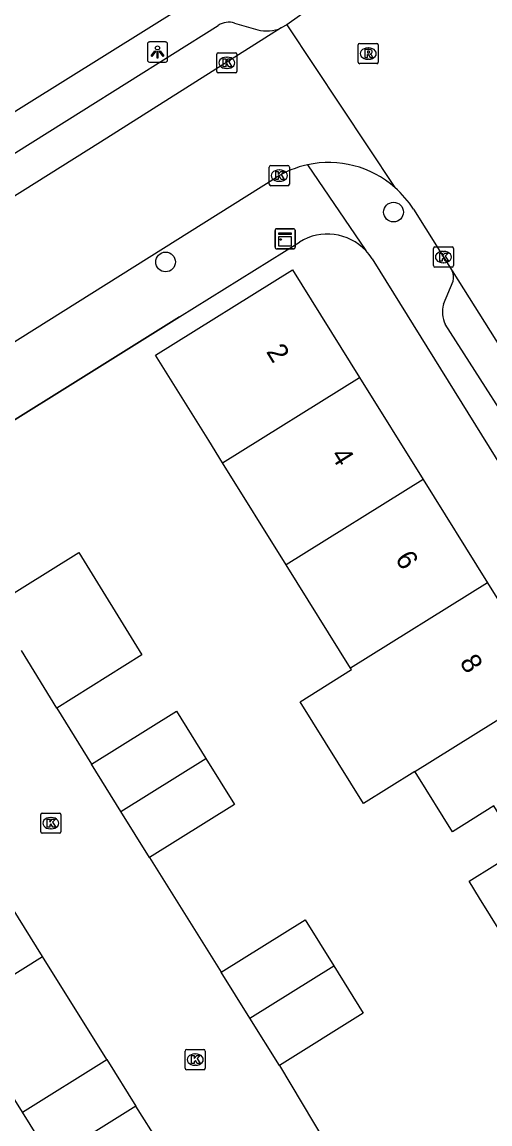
# Model space of a CAD drawing. Extents: x 157767 to 159171, y 387842 to 389425.
# Drawn here: x 158758 to 158781.2, y 388125.3 to 388179.9 of the extents above; entities that cross this region are included whole.
import ezdxf

# ---------------------------------------------------------------- set-up
doc = ezdxf.new("R2010")
doc.units = 0
for name, color, linetype in [('IMGEO_Boom', 7, 'Continuous'), ('IMGEO_Kast', 7, 'Continuous'), ('IMGEO_Kolk', 7, 'Continuous'), ('IMGEO_Lichtpunt', 7, 'Continuous'), ('IMGEO_Muur', 7, 'Continuous'), ('IMGEO_Pand', 7, 'Continuous'), ('IMGEO_Pand_nummerreeks', 7, 'Continuous'), ('IMGEO_Rijbaan_lokaal_open', 7, 'Continuous'), ('IMGEO_Rioolput', 7, 'Continuous'), ('IMGEO_Voetpad_open', 7, 'Continuous')]:
    doc.layers.add(name, color=color, linetype=linetype)

msp = doc.modelspace()

# ---------------------------------------------------------------- linework, layer by layer
at = {"layer": 'IMGEO_Boom'}
for centre in [(158776.449, 388170.496), (158765.127, 388168.021)]:
    msp.add_circle(centre, 0.489, dxfattribs=at)
at = {"layer": 'IMGEO_Kast'}
for p, q in [((158770.564, 388168.749), (158770.564, 388169.59)), ((158770.564, 388169.59), (158770.564, 388168.749)), ((158770.639, 388169.674), (158771.48, 388169.674)), ((158771.48, 388169.674), (158770.639, 388169.674)), ((158771.564, 388169.599), (158771.564, 388168.758)), ((158771.564, 388168.758), (158771.564, 388169.599)), ((158771.489, 388168.674), (158770.648, 388168.674)), ((158770.648, 388168.674), (158771.489, 388168.674))]:
    msp.add_line(p, q, dxfattribs=at)
for points in [[(158770.759, 388169.464), (158771.359, 388169.464), (158771.359, 388169.379), (158770.759, 388169.379), (158770.759, 388169.464)], [(158770.759, 388169.289), (158771.359, 388169.289), (158771.359, 388168.8), (158770.759, 388168.8), (158770.759, 388169.289)]]:
    msp.add_lwpolyline(points, dxfattribs=at)
msp.add_circle((158770.843, 388169.138), 0.0377, dxfattribs=at)
for centre, start, end in [((158770.642, 388169.596), 92.4484, 184.2845), ((158770.642, 388169.596), 92.4484, 184.2845), ((158771.486, 388169.596), 2.4484, 94.2845), ((158771.486, 388169.596), 2.4484, 94.2845), ((158770.642, 388168.752), 182.4484, 274.2845), ((158770.642, 388168.752), 182.4484, 274.2845), ((158771.486, 388168.752), 272.4484, 4.2845), ((158771.486, 388168.752), 272.4484, 4.2845)]:
    msp.add_arc(centre, 0.0779, start, end, dxfattribs=at)
at = {"layer": 'IMGEO_Kolk'}
for p, q in [((158767.671, 388177.475), (158767.671, 388178.327)), ((158767.746, 388178.401), (158768.598, 388178.401)), ((158768.159, 388178.181), (158768.184, 388178.181)), ((158768.672, 388178.327), (158768.672, 388177.475)), ((158768.182, 388177.621), (158768.157, 388177.621)), ((158768.598, 388177.401), (158767.746, 388177.401)), ((158770.278, 388171.881), (158770.278, 388172.733)), ((158770.353, 388172.807), (158771.205, 388172.807)), ((158771.279, 388172.733), (158771.279, 388171.881)), ((158770.766, 388172.587), (158770.791, 388172.587)), ((158771.205, 388171.807), (158770.353, 388171.807)), ((158770.789, 388172.027), (158770.764, 388172.027)), ((158778.429, 388167.839), (158778.429, 388168.691)), ((158778.504, 388168.765), (158779.356, 388168.765)), ((158778.917, 388168.545), (158778.942, 388168.545)), ((158779.43, 388168.691), (158779.43, 388167.839)), ((158779.356, 388167.765), (158778.504, 388167.765)), ((158778.94, 388167.985), (158778.915, 388167.985)), ((158758.93, 388139.755), (158758.93, 388140.607)), ((158759.005, 388140.681), (158759.857, 388140.681)), ((158759.418, 388140.461), (158759.443, 388140.461)), ((158759.931, 388140.607), (158759.931, 388139.755)), ((158759.441, 388139.901), (158759.416, 388139.901)), ((158759.857, 388139.681), (158759.005, 388139.681)), ((158766.177, 388128.95), (158767.029, 388128.95)), ((158766.102, 388128.024), (158766.102, 388128.876)), ((158766.59, 388128.73), (158766.615, 388128.73)), ((158767.103, 388128.876), (158767.103, 388128.024)), ((158767.029, 388127.95), (158766.177, 388127.95)), ((158766.613, 388128.17), (158766.588, 388128.17))]:
    msp.add_line(p, q, dxfattribs=at)
for points in [[(158767.671, 388177.475), (158767.671, 388178.327)], [(158767.746, 388178.401), (158768.598, 388178.401)], [(158768.672, 388178.327), (158768.672, 388177.475)], [(158767.992, 388178.101), (158768.115, 388178.101), (158768.115, 388177.95), (158768.245, 388178.101), (158768.409, 388178.101), (158768.263, 388177.95), (158768.416, 388177.701), (158768.264, 388177.701), (158768.179, 388177.865), (158768.115, 388177.798), (158768.115, 388177.701), (158767.992, 388177.701), (158767.992, 388178.101)], [(158768.598, 388177.401), (158767.746, 388177.401)], [(158770.278, 388171.881), (158770.278, 388172.733)], [(158770.353, 388172.807), (158771.205, 388172.807)], [(158771.279, 388172.733), (158771.279, 388171.881)], [(158770.599, 388172.507), (158770.722, 388172.507), (158770.722, 388172.356), (158770.852, 388172.507), (158771.016, 388172.507), (158770.87, 388172.356), (158771.023, 388172.107), (158770.871, 388172.107), (158770.786, 388172.271), (158770.722, 388172.204), (158770.722, 388172.107), (158770.599, 388172.107), (158770.599, 388172.507)], [(158771.205, 388171.807), (158770.353, 388171.807)], [(158778.429, 388167.839), (158778.429, 388168.691)], [(158778.504, 388168.765), (158779.356, 388168.765)], [(158778.75, 388168.465), (158778.873, 388168.465), (158778.873, 388168.314), (158779.003, 388168.465), (158779.167, 388168.465), (158779.021, 388168.314), (158779.174, 388168.065), (158779.022, 388168.065), (158778.937, 388168.229), (158778.873, 388168.162), (158778.873, 388168.065), (158778.75, 388168.065), (158778.75, 388168.465)], [(158779.43, 388168.691), (158779.43, 388167.839)], [(158779.356, 388167.765), (158778.504, 388167.765)], [(158758.93, 388139.755), (158758.93, 388140.607)], [(158759.005, 388140.681), (158759.857, 388140.681)], [(158759.931, 388140.607), (158759.931, 388139.755)], [(158759.251, 388140.381), (158759.374, 388140.381), (158759.374, 388140.23), (158759.504, 388140.381), (158759.668, 388140.381), (158759.522, 388140.23), (158759.675, 388139.981), (158759.523, 388139.981), (158759.438, 388140.145), (158759.374, 388140.078), (158759.374, 388139.981), (158759.251, 388139.981), (158759.251, 388140.381)], [(158759.857, 388139.681), (158759.005, 388139.681)], [(158766.177, 388128.95), (158767.029, 388128.95)], [(158766.102, 388128.024), (158766.102, 388128.876)], [(158766.423, 388128.65), (158766.546, 388128.65), (158766.546, 388128.499), (158766.676, 388128.65), (158766.84, 388128.65), (158766.694, 388128.499), (158766.847, 388128.25), (158766.695, 388128.25), (158766.61, 388128.414), (158766.546, 388128.347), (158766.546, 388128.25), (158766.423, 388128.25), (158766.423, 388128.65)], [(158767.103, 388128.876), (158767.103, 388128.024)], [(158767.029, 388127.95), (158766.177, 388127.95)]]:
    msp.add_lwpolyline(points, dxfattribs=at)
for centre, start, end in [((158767.748, 388178.325), 91.552, 178.448), ((158767.748, 388178.325), 91.552, 178.448), ((158768.596, 388178.325), 1.552, 88.448), ((158768.596, 388178.325), 1.552, 88.448), ((158767.748, 388177.477), 181.552, 268.448), ((158767.748, 388177.477), 181.552, 268.448), ((158768.596, 388177.477), 271.552, 358.448), ((158768.596, 388177.477), 271.552, 358.448), ((158770.355, 388172.731), 91.552, 178.448), ((158770.355, 388172.731), 91.552, 178.448), ((158771.203, 388172.731), 1.552, 88.448), ((158771.203, 388172.731), 1.552, 88.448), ((158770.355, 388171.883), 181.552, 268.448), ((158770.355, 388171.883), 181.552, 268.448), ((158771.203, 388171.883), 271.552, 358.448), ((158771.203, 388171.883), 271.552, 358.448), ((158778.506, 388168.689), 91.552, 178.448), ((158778.506, 388168.689), 91.552, 178.448), ((158779.354, 388168.689), 1.552, 88.448), ((158779.354, 388168.689), 1.552, 88.448), ((158778.506, 388167.841), 181.552, 268.448), ((158778.506, 388167.841), 181.552, 268.448), ((158779.354, 388167.841), 271.552, 358.448), ((158779.354, 388167.841), 271.552, 358.448), ((158759.007, 388140.605), 91.552, 178.448), ((158759.007, 388140.605), 91.552, 178.448), ((158759.855, 388140.605), 1.552, 88.448), ((158759.855, 388140.605), 1.552, 88.448), ((158759.007, 388139.757), 181.552, 268.448), ((158759.007, 388139.757), 181.552, 268.448), ((158759.855, 388139.757), 271.552, 358.448), ((158759.855, 388139.757), 271.552, 358.448), ((158766.179, 388128.874), 91.552, 178.448), ((158766.179, 388128.874), 91.552, 178.448), ((158767.027, 388128.874), 1.552, 88.448), ((158767.027, 388128.874), 1.552, 88.448), ((158766.179, 388128.026), 181.552, 268.448), ((158766.179, 388128.026), 181.552, 268.448), ((158767.027, 388128.026), 271.552, 358.448), ((158767.027, 388128.026), 271.552, 358.448)]:
    msp.add_arc(centre, 0.0765, start, end, dxfattribs=at)
for centre, major_axis, ratio, start_param, end_param in [((158768.158, 388177.901), (-0.387, 0.002), 0.722429, 4.712389, 7.853982), ((158768.183, 388177.901), (-0.39, 0.002), 0.717154, 1.570796, 4.712389), ((158770.765, 388172.307), (-0.387, 0.002), 0.722429, 4.712389, 7.853982), ((158770.79, 388172.307), (-0.39, 0.002), 0.717154, 1.570796, 4.712389), ((158778.916, 388168.265), (-0.387, 0.002), 0.722429, 4.712389, 7.853982), ((158778.941, 388168.265), (-0.39, 0.002), 0.717154, 1.570796, 4.712389), ((158759.417, 388140.181), (-0.387, 0.002), 0.722429, 4.712389, 7.853982), ((158759.442, 388140.181), (-0.39, 0.002), 0.717154, 1.570796, 4.712389), ((158766.589, 388128.45), (-0.387, 0.002), 0.722429, 4.712389, 7.853982), ((158766.614, 388128.45), (-0.39, 0.002), 0.717154, 1.570796, 4.712389)]:
    msp.add_ellipse(centre, major_axis=major_axis, ratio=ratio, start_param=start_param, end_param=end_param, dxfattribs=at)
at = {"layer": 'IMGEO_Lichtpunt'}
for p, q in [((158764.23, 388178.84), (158764.23, 388178.033)), ((158764.23, 388178.84), (158764.23, 388178.033)), ((158765.132, 388178.935), (158764.324, 388178.935)), ((158765.132, 388178.935), (158764.324, 388178.935)), ((158765.226, 388178.033), (158765.226, 388178.84)), ((158765.226, 388178.033), (158765.226, 388178.84)), ((158764.324, 388177.939), (158765.132, 388177.939)), ((158764.324, 388177.939), (158765.132, 388177.939))]:
    msp.add_line(p, q, dxfattribs=at)
for points in [[(158764.604, 388178.504), (158764.643, 388178.476), (158764.455, 388178.214), (158764.417, 388178.241), (158764.604, 388178.504)], [(158764.706, 388178.456), (158764.753, 388178.456), (158764.753, 388178.134), (158764.706, 388178.134), (158764.706, 388178.456)], [(158764.816, 388178.476), (158764.854, 388178.503), (158765.041, 388178.241), (158765.002, 388178.213), (158764.816, 388178.476)]]:
    msp.add_lwpolyline(points, dxfattribs=at)
msp.add_circle((158764.729, 388178.638), 0.0994, dxfattribs=at)
for centre, start, end in [((158764.324, 388178.84), 90, 180), ((158764.324, 388178.84), 90, 180), ((158765.132, 388178.84), 0, 90), ((158765.132, 388178.84), 0, 90), ((158764.324, 388178.033), 180, 270), ((158764.324, 388178.033), 180, 270), ((158765.132, 388178.033), 270, 0), ((158765.132, 388178.033), 270, 360)]:
    msp.add_arc(centre, 0.0946, start, end, dxfattribs=at)
at = {"layer": 'IMGEO_Muur'}
msp.add_lwpolyline([(158765.822, 388165.297), (158752.075, 388156.726)], dxfattribs=at)
at = {"layer": 'IMGEO_Pand'}
for points in [[(158767.963, 388158.061), (158767.278, 388159.16), (158764.632, 388163.402), (158771.431, 388167.64), (158774.761, 388162.298)], [(158767.963, 388158.061), (158774.761, 388162.298)], [(158774.761, 388162.298), (158777.921, 388157.229)], [(158771.123, 388152.992), (158767.963, 388158.061)], [(158777.921, 388157.229), (158771.123, 388152.992)], [(158777.921, 388157.229), (158781.116, 388152.104)], [(158756.583, 388150.972), (158760.815, 388153.61), (158763.956, 388148.526), (158759.732, 388145.894)], [(158774.318, 388147.867), (158771.123, 388152.992)], [(158781.116, 388152.104), (158774.318, 388147.867)], [(158781.116, 388152.104), (158784.233, 388147.104), (158786.389, 388148.449), (158786.468, 388148.322)], [(158759.732, 388145.894), (158757.97, 388148.748)], [(158777.513, 388142.741), (158786.468, 388148.322)], [(158777.513, 388142.741), (158774.959, 388141.149), (158771.806, 388146.206), (158774.36, 388147.798), (158774.318, 388147.867)], [(158761.448, 388143.113), (158765.664, 388145.741), (158767.131, 388143.388)], [(158762.914, 388140.761), (158767.131, 388143.388)], [(158767.131, 388143.388), (158768.552, 388141.108), (158764.336, 388138.48)], [(158762.914, 388140.761), (158761.448, 388143.113)], [(158782.763, 388138.899), (158781.432, 388141.035), (158779.376, 388139.753), (158777.603, 388142.596), (158777.513, 388142.741)], [(158764.336, 388138.48), (158762.914, 388140.761)], [(158784.068, 388132.593), (158783.371, 388132.218), (158780.725, 388136.46), (158780.2, 388137.3), (158782.763, 388138.899)], [(158767.893, 388132.797), (158772.055, 388135.392), (158773.478, 388133.109)], [(158758.03, 388125.845), (158754.821, 388130.95), (158759.02, 388133.567)], [(158762.208, 388128.449), (158759.02, 388133.567)], [(158769.315, 388130.515), (158767.893, 388132.797)], [(158769.315, 388130.515), (158773.478, 388133.109)], [(158773.478, 388133.109), (158774.944, 388130.758), (158770.781, 388128.163)], [(158770.781, 388128.163), (158769.315, 388130.515)], [(158758.03, 388125.845), (158762.208, 388128.449)], [(158762.208, 388128.449), (158763.648, 388126.139)], [(158763.648, 388126.139), (158759.47, 388123.535), (158758.03, 388125.845)]]:
    msp.add_lwpolyline(points, dxfattribs=at)
at = {"layer": 'IMGEO_Rijbaan_lokaal_open'}
for points in [[(158772.533, 388180.76), (158771.15, 388179.789)], [(158771.15, 388179.789), (158770.871, 388179.63)], [(158771.15, 388179.789), (158776.519, 388171.716)], [(158770.871, 388179.63), (158761.897, 388173.962), (158752.849, 388168.293), (158741.723, 388161.435), (158731.615, 388155.157), (158730.286, 388154.349)], [(158750.199, 388159.405), (158770.596, 388172.199)], [(158777.436, 388170.638), (158779.363, 388167.576)], [(158779.363, 388167.576), (158786.72, 388155.931)], [(158759.732, 388145.894), (158761.448, 388143.113)], [(158764.336, 388138.48), (158767.893, 388132.797)], [(158759.02, 388133.567), (158757.228, 388136.446)], [(158770.781, 388128.163), (158774.163, 388122.503)], [(158767.174, 388120.584), (158763.648, 388126.139)]]:
    msp.add_lwpolyline(points, dxfattribs=at)
for centre, radius, start, end in [((158773.231, 388168.001), 4.957, 102.2935, 122.1198), ((158773.235, 388167.997), 4.961, 48.5545, 102.3262), ((158773.236, 388167.994), 4.963, 32.1888, 48.5835)]:
    msp.add_arc(centre, radius, start, end, dxfattribs=at)
at = {"layer": 'IMGEO_Rioolput'}
for p, q in [((158774.694, 388177.934), (158774.694, 388178.786)), ((158774.769, 388178.86), (158775.621, 388178.86)), ((158775.695, 388178.786), (158775.695, 388177.934)), ((158775.182, 388178.64), (158775.207, 388178.64)), ((158775.621, 388177.86), (158774.769, 388177.86)), ((158775.205, 388178.08), (158775.18, 388178.08))]:
    msp.add_line(p, q, dxfattribs=at)
for points in [[(158774.694, 388177.934), (158774.694, 388178.786)], [(158774.769, 388178.86), (158775.621, 388178.86)], [(158775.695, 388178.786), (158775.695, 388177.934)], [(158775.283, 388178.558), (158775.031, 388178.56), (158775.031, 388178.16)], [(158775.031, 388178.16), (158775.155, 388178.16), (158775.155, 388178.322), (158775.166, 388178.322)], [(158775.209, 388178.479), (158775.155, 388178.479), (158775.155, 388178.398)], [(158775.155, 388178.398), (158775.207, 388178.398)], [(158775.213, 388178.293), (158775.284, 388178.16), (158775.424, 388178.16), (158775.359, 388178.286)], [(158775.621, 388177.86), (158774.769, 388177.86)]]:
    msp.add_lwpolyline(points, dxfattribs=at)
for centre, radius, start, end in [((158774.771, 388178.784), 0.0765, 91.552, 178.448), ((158774.771, 388178.784), 0.0765, 91.552, 178.448), ((158775.619, 388178.784), 0.0765, 1.552, 88.448), ((158775.619, 388178.784), 0.0765, 1.552, 88.448), ((158775.165, 388178.269), 0.0533, 26.0293, 88.6989), ((158775.191, 388178.587), 0.19, 274.7715, 282.9687), ((158775.215, 388178.383), 0.0964, 77.0061, 93.1865), ((158775.229, 388178.44), 0.0378, 276.6634, 79.6772), ((158775.282, 388178.448), 0.109, 350.3612, 89.416), ((158775.28, 388178.448), 0.112, 277.5842, 350.9817), ((158775.264, 388178.233), 0.108, 29.5134, 73.7905), ((158774.771, 388177.936), 0.0765, 181.552, 268.448), ((158774.771, 388177.936), 0.0765, 181.552, 268.448), ((158775.619, 388177.936), 0.0765, 271.552, 358.448), ((158775.619, 388177.936), 0.0765, 271.552, 358.448)]:
    msp.add_arc(centre, radius, start, end, dxfattribs=at)
for centre, major_axis, ratio, start_param, end_param in [((158775.181, 388178.36), (-0.387, 0.002), 0.722429, 4.712389, 7.853982), ((158775.206, 388178.36), (-0.39, 0.002), 0.717154, 1.570796, 4.712389)]:
    msp.add_ellipse(centre, major_axis=major_axis, ratio=ratio, start_param=start_param, end_param=end_param, dxfattribs=at)
at = {"layer": 'IMGEO_Voetpad_open'}
for points in [[(158768.176, 388182.052), (158715.951, 388149.492)], [(158768.555, 388179.876), (158769.705, 388179.546)], [(158731.897, 388157.453), (158740.775, 388162.967), (158751.898, 388169.823), (158760.94, 388175.488), (158767.748, 388179.761)], [(158772.176, 388172.844), (158775.069, 388168.584)], [(158726.036, 388140.491), (158728.372, 388141.947), (158733.718, 388145.281), (158752.075, 388156.726), (158765.822, 388165.297), (158771.779, 388169.011)], [(158775.388, 388168.17), (158800.661, 388127.538)], [(158778.926, 388165.921), (158779.405, 388167.076)], [(158785.531, 388156.711), (158784.582, 388156.852), (158784.162, 388156.903), (158783.693, 388157.623), (158779.013, 388164.936)]]:
    msp.add_lwpolyline(points, dxfattribs=at)
for centre, radius, start, end in [((158768.281, 388178.91), 1.004, 74.1707, 122.0498), ((158770.173, 388181.187), 1.706, 254.0879, 294.1532), ((158773.163, 388166.787), 2.62, 43.3179, 121.8922), ((158773.185, 388166.802), 2.593, 31.8319, 43.3988), ((158778.82, 388167.279), 0.619, 340.8791, 28.7241), ((158780.435, 388165.558), 1.552, 166.4738, 203.6213)]:
    msp.add_arc(centre, radius, start, end, dxfattribs=at)

# ---------------------------------------------------------------- texts
at = {"layer": 'IMGEO_Pand_nummerreeks'}
for s, rotation, p in [('2', 301.9391, (158770.101, 388163.574)), ('4', 301.9391, (158773.303, 388158.438)), ('6', 301.9391, (158776.503, 388153.304)), ('8', 301.9365, (158779.706, 388148.165))]:
    msp.add_text(s, height=1, rotation=rotation, dxfattribs=at).set_placement(p)

doc.saveas('drawing.dxf')
